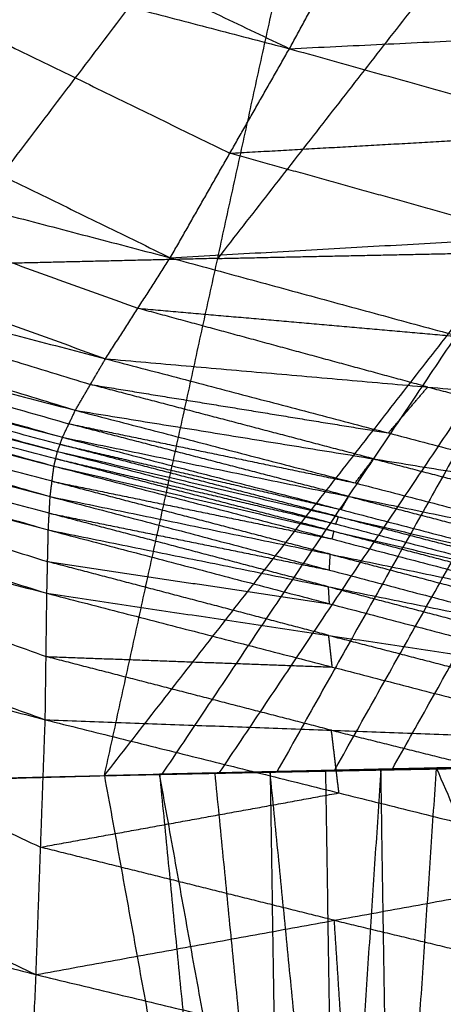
# Model space of a CAD drawing. Header units: millimetres. Extents: x -106 to 110, y -96 to 120.
# Tile 703 of 1020: x 101.763 to 102.585, y -15.373 to -13.462. Entities that reach past the tile are written whole.
import ezdxf

# ---------------------------------------------------------------- set-up
doc = ezdxf.new("R2010")
doc.units = ezdxf.units.MM
doc.header["$MEASUREMENT"] = 0
doc.layers.add('Default', color=7, linetype='Continuous', true_color=0x000000)

msp = doc.modelspace()

# ---------------------------------------------------------------- linework, layer by layer
at = {"layer": 'Default'}
for points in [[(100.1325, -12.4909, 12.7076), (101.2097, -13.0044, 13.1765), (102.2868, -13.5179, 13.6454)], [(101.9276, -14.9289, 11.5143), (102.7187, -13.9131, 10.72), (103.5099, -12.8973, 9.9258)], [(102.1507, -14.9238, 11.641), (102.8303, -13.9105, 10.7834), (103.5099, -12.8973, 9.9258)], [(102.3744, -14.9187, 11.7685), (102.9421, -13.908, 10.8471), (103.5099, -12.8973, 9.9258)], [(102.9387, -12.9091, 9.6026), (102.5431, -13.417, 9.9997), (102.1475, -13.925, 10.3968)], [(100.0018, -12.9211, 12.6964), (101.0287, -13.4224, 13.1587), (102.0556, -13.9237, 13.621)], [(100.0018, -12.9211, 12.6964), (101.1443, -13.2195, 13.1709), (102.2868, -13.5179, 13.6454)], [(100.4817, -14.1419, 9.4756), (101.4246, -13.5315, 9.3775), (102.3675, -12.921, 9.2794)], [(100.8239, -14.955, 10.897), (101.5957, -13.938, 10.0882), (102.3675, -12.921, 9.2794)], [(101.4246, -13.5315, 9.3775), (101.615, -13.2322, 9.1737), (101.8054, -12.9329, 8.9699)], [(101.9276, -14.9289, 11.5143), (102.1475, -13.925, 10.3968), (102.3675, -12.921, 9.2794)], [(102.2868, -13.5179, 13.6454), (102.3993, -13.3122, 13.6576), (102.5119, -13.1065, 13.6699)], [(101.1443, -13.2195, 13.1709), (101.6577, -13.4702, 13.402), (102.1712, -13.7208, 13.6332)], [(99.6225, -13.2864, 12.5549), (100.7761, -13.7031, 13.0813), (101.9298, -14.1197, 13.6077)], [(99.6225, -13.2864, 12.5549), (100.8391, -13.6051, 13.088), (102.0556, -13.9237, 13.621)], [(103.0078, -13.4834, 13.7065), (102.7036, -13.3978, 13.682), (102.3993, -13.3122, 13.6576)], [(102.2868, -13.5179, 13.6454), (103.0078, -13.4834, 13.7065), (103.7288, -13.4488, 13.7676)], [(99.4399, -13.4698, 12.4879), (100.6556, -13.8448, 13.0451), (101.8713, -14.2198, 13.6023)], [(99.4399, -13.4698, 12.4879), (100.6849, -13.7948, 13.0478), (101.9298, -14.1197, 13.6077)], [(102.0556, -13.9237, 13.621), (102.1712, -13.7208, 13.6332), (102.2868, -13.5179, 13.6454)], [(102.2868, -13.5179, 13.6454), (102.8727, -13.6812, 13.7141), (103.4586, -13.8445, 13.7828)], [(99.3511, -13.5619, 12.4557), (100.5987, -13.917, 13.0281), (101.8463, -14.2722, 13.6006)], [(99.3511, -13.5619, 12.4557), (100.6112, -13.8908, 13.029), (101.8713, -14.2198, 13.6023)], [(99.3071, -13.608, 12.4399), (100.5719, -13.9538, 13.02), (101.8367, -14.2996, 13.6001)], [(99.3071, -13.608, 12.4399), (100.5767, -13.9401, 13.0202), (101.8463, -14.2722, 13.6006)], [(100.8391, -13.6051, 13.088), (101.4159, -13.8134, 13.3511), (101.9927, -14.0217, 13.6143)], [(99.3001, -13.6348, 12.4399), (100.5649, -13.9814, 13.0199), (101.8297, -14.3281, 13.5999)], [(99.3001, -13.6348, 12.4399), (100.5684, -13.9672, 13.02), (101.8367, -14.2996, 13.6001)], [(99.293, -13.6619, 12.4399), (100.5576, -14.0245, 13.0197), (101.8223, -14.3872, 13.5995)], [(99.293, -13.6619, 12.4399), (100.5613, -13.995, 13.0199), (101.8297, -14.3281, 13.5999)], [(102.1712, -13.7208, 13.6332), (102.522, -13.701, 13.6736), (102.8727, -13.6812, 13.7141)], [(102.7571, -13.8841, 13.7019), (102.4642, -13.8025, 13.6675), (102.1712, -13.7208, 13.6332)], [(99.3081, -13.7249, 12.4556), (100.5634, -14.0885, 13.0274), (101.8188, -14.452, 13.5993)], [(99.3081, -13.7249, 12.4556), (100.5652, -14.0561, 13.0275), (101.8223, -14.3872, 13.5995)], [(99.2982, -13.7873, 12.4588), (100.5571, -14.1811, 13.0291), (101.816, -14.575, 13.5994)], [(99.2982, -13.7873, 12.4588), (100.5585, -14.1197, 13.0291), (101.8188, -14.452, 13.5993)], [(100.6849, -13.7948, 13.0478), (101.2927, -13.9822, 13.3264), (101.9005, -14.1697, 13.605)], [(102.0556, -13.9237, 13.621), (102.7571, -13.8841, 13.7019), (103.4586, -13.8445, 13.7828)], [(100.6112, -13.8908, 13.029), (101.235, -14.0684, 13.3152), (101.8588, -14.246, 13.6015)], [(102.7187, -13.9131, 10.72), (102.3789, -14.4197, 11.1488), (102.0391, -14.9264, 11.5776)], [(102.1475, -13.925, 10.3968), (102.4331, -13.919, 10.5584), (102.7187, -13.9131, 10.72)], [(102.8303, -13.9105, 10.7834), (102.5464, -14.4159, 11.2441), (102.2626, -14.9213, 11.7047)], [(102.4866, -14.9161, 11.8327), (102.7705, -14.4108, 11.3721), (103.0543, -13.9054, 10.9114)], [(99.3281, -13.9194, 12.491), (100.5705, -14.3699, 13.0468), (101.8128, -14.8205, 13.6026)], [(99.3281, -13.9194, 12.491), (100.572, -14.2472, 13.0452), (101.816, -14.575, 13.5994)], [(102.1475, -13.925, 10.3968), (101.8716, -13.9315, 10.2425), (101.5957, -13.938, 10.0882)], [(101.9298, -14.1197, 13.6077), (101.9927, -14.0217, 13.6143), (102.0556, -13.9237, 13.621)], [(102.0556, -13.9237, 13.621), (102.6181, -14.0767, 13.7112), (103.1806, -14.2296, 13.8014)], [(101.8415, -14.2859, 13.6004), (101.2067, -14.1198, 13.3102), (100.5719, -13.9538, 13.02)], [(101.8332, -14.3138, 13.6), (101.199, -14.1476, 13.3099), (100.5649, -13.9814, 13.0199)], [(101.826, -14.3576, 13.5997), (101.1918, -14.1911, 13.3097), (100.5576, -14.0245, 13.0197)], [(101.9927, -14.0217, 13.6143), (102.3054, -14.0492, 13.6628), (102.6181, -14.0767, 13.7112)], [(102.5552, -14.1746, 13.7045), (102.274, -14.0982, 13.6594), (101.9927, -14.0217, 13.6143)], [(101.8205, -14.4196, 13.5994), (101.192, -14.254, 13.3134), (100.5634, -14.0885, 13.0274)], [(100.5585, -14.1197, 13.0291), (101.1879, -14.3166, 13.3142), (101.8174, -14.5135, 13.5993)], [(101.8713, -14.2198, 13.6023), (101.9005, -14.1697, 13.605), (101.9298, -14.1197, 13.6077)], [(101.9298, -14.1197, 13.6077), (102.4789, -14.2638, 13.711), (103.028, -14.408, 13.8144)], [(101.9298, -14.1197, 13.6077), (102.5552, -14.1746, 13.7045), (103.1806, -14.2296, 13.8014)], [(101.9005, -14.1697, 13.605), (102.1897, -14.2168, 13.658), (102.4789, -14.2638, 13.711)], [(102.4496, -14.3139, 13.7083), (102.1751, -14.2418, 13.6567), (101.9005, -14.1697, 13.605)], [(102.4789, -14.2638, 13.711), (102.5171, -14.2192, 13.7078), (102.5552, -14.1746, 13.7045)], [(102.5552, -14.1746, 13.7045), (102.8298, -14.2467, 13.7562), (103.1043, -14.3188, 13.8079)], [(99.3971, -14.1863, 12.5605), (100.596, -14.7507, 13.0904), (101.7949, -15.3152, 13.6203)], [(99.3971, -14.1863, 12.5605), (100.605, -14.5034, 13.0815), (101.8128, -14.8205, 13.6026)], [(101.8463, -14.2722, 13.6006), (101.8588, -14.246, 13.6015), (101.8713, -14.2198, 13.6023)], [(101.8713, -14.2198, 13.6023), (102.4143, -14.3607, 13.7116), (102.9573, -14.5016, 13.8209)], [(101.8713, -14.2198, 13.6023), (102.4496, -14.3139, 13.7083), (103.028, -14.408, 13.8144)], [(100.572, -14.2472, 13.0452), (101.1932, -14.4725, 13.3231), (101.8144, -14.6978, 13.601)], [(101.8588, -14.246, 13.6015), (102.1365, -14.3033, 13.6565), (102.4143, -14.3607, 13.7116)], [(102.4018, -14.3869, 13.7108), (102.1303, -14.3164, 13.6561), (101.8588, -14.246, 13.6015)], [(101.8367, -14.2996, 13.6001), (101.8415, -14.2859, 13.6004), (101.8463, -14.2722, 13.6006)], [(101.8463, -14.2722, 13.6006), (102.387, -14.4126, 13.712), (102.9277, -14.553, 13.8234)], [(101.8463, -14.2722, 13.6006), (102.4018, -14.3869, 13.7108), (102.9573, -14.5016, 13.8209)], [(101.8415, -14.2859, 13.6004), (102.1143, -14.3492, 13.6562), (102.387, -14.4126, 13.712)], [(102.3822, -14.4263, 13.7118), (102.1119, -14.3561, 13.6561), (101.8415, -14.2859, 13.6004)], [(101.8297, -14.3281, 13.5999), (101.8332, -14.3138, 13.6), (101.8367, -14.2996, 13.6001)], [(101.8332, -14.3138, 13.6), (102.105, -14.3772, 13.656), (102.3768, -14.4405, 13.712)], [(102.3733, -14.4547, 13.7118), (102.1032, -14.3843, 13.6559), (101.8332, -14.3138, 13.6)], [(101.8367, -14.2996, 13.6001), (102.3768, -14.4405, 13.712), (102.9169, -14.5813, 13.8238)], [(101.8367, -14.2996, 13.6001), (102.3822, -14.4263, 13.7118), (102.9277, -14.553, 13.8234)], [(102.4143, -14.3607, 13.7116), (102.432, -14.3373, 13.71), (102.4496, -14.3139, 13.7083)], [(102.4496, -14.3139, 13.7083), (102.7211, -14.3843, 13.763), (102.9926, -14.4548, 13.8176)], [(101.8223, -14.3872, 13.5995), (101.826, -14.3576, 13.5997), (101.8297, -14.3281, 13.5999)], [(101.8297, -14.3281, 13.5999), (102.3697, -14.4696, 13.7115), (102.9098, -14.6111, 13.8231)], [(101.8297, -14.3281, 13.5999), (102.3733, -14.4547, 13.7118), (102.9169, -14.5813, 13.8238)], [(101.826, -14.3576, 13.5997), (102.0978, -14.4136, 13.6556), (102.3697, -14.4696, 13.7115)], [(102.366, -14.4991, 13.7113), (102.096, -14.4284, 13.6555), (101.826, -14.3576, 13.5997)], [(101.8188, -14.452, 13.5993), (101.8205, -14.4196, 13.5994), (101.8223, -14.3872, 13.5995)], [(101.8223, -14.3872, 13.5995), (102.3643, -14.5299, 13.7087), (102.9064, -14.6725, 13.8178)], [(101.8223, -14.3872, 13.5995), (102.366, -14.4991, 13.7113), (102.9098, -14.6111, 13.8231)], [(102.387, -14.4126, 13.712), (102.3944, -14.3997, 13.7114), (102.4018, -14.3869, 13.7108)], [(102.4018, -14.3869, 13.7108), (102.6721, -14.4571, 13.7665), (102.9425, -14.5273, 13.8222)], [(101.8205, -14.4196, 13.5994), (102.0924, -14.4747, 13.654), (102.3643, -14.5299, 13.7087)], [(102.3626, -14.5623, 13.7086), (102.0916, -14.4909, 13.654), (101.8205, -14.4196, 13.5994)], [(102.3768, -14.4405, 13.712), (102.3795, -14.4334, 13.7119), (102.3822, -14.4263, 13.7118)], [(102.3822, -14.4263, 13.7118), (102.6522, -14.4967, 13.7677), (102.9223, -14.5672, 13.8236)], [(101.816, -14.575, 13.5994), (101.8174, -14.5135, 13.5993), (101.8188, -14.452, 13.5993)], [(101.8188, -14.452, 13.5993), (102.3626, -14.5623, 13.7086), (102.9064, -14.6725, 13.8178)], [(101.8188, -14.452, 13.5993), (102.3645, -14.5953, 13.7046), (102.9102, -14.7385, 13.8099)], [(102.3697, -14.4696, 13.7115), (102.3715, -14.4621, 13.7117), (102.3733, -14.4547, 13.7118)], [(102.3733, -14.4547, 13.7118), (102.6433, -14.5254, 13.7677), (102.9133, -14.5962, 13.8235)], [(100.605, -14.5034, 13.0815), (101.2044, -14.7856, 13.3465), (101.8038, -15.0679, 13.6114)], [(102.3643, -14.5299, 13.7087), (102.3652, -14.5145, 13.71), (102.366, -14.4991, 13.7113)], [(102.366, -14.4991, 13.7113), (102.6371, -14.5705, 13.7659), (102.9081, -14.6418, 13.8205)], [(101.8174, -14.5135, 13.5993), (102.0909, -14.5544, 13.652), (102.3645, -14.5953, 13.7046)], [(102.3631, -14.6567, 13.7046), (102.0902, -14.5851, 13.652), (101.8174, -14.5135, 13.5993)], [(102.3626, -14.5623, 13.7086), (102.6355, -14.6339, 13.7612), (102.9083, -14.7055, 13.8139)], [(102.3645, -14.5953, 13.7046), (102.3636, -14.5788, 13.7066), (102.3626, -14.5623, 13.7086)], [(101.8128, -14.8205, 13.6026), (101.8144, -14.6978, 13.601), (101.816, -14.575, 13.5994)], [(101.816, -14.575, 13.5994), (102.3631, -14.6567, 13.7046), (102.9102, -14.7385, 13.8099)], [(101.816, -14.575, 13.5994), (102.3699, -14.7181, 13.6964), (102.9237, -14.8612, 13.7934)], [(102.3631, -14.6567, 13.7046), (102.64, -14.7283, 13.7531), (102.917, -14.7998, 13.8016)], [(102.3699, -14.7181, 13.6964), (102.3665, -14.6874, 13.7005), (102.3631, -14.6567, 13.7046)], [(101.8144, -14.6978, 13.601), (102.0921, -14.7079, 13.6487), (102.3699, -14.7181, 13.6964)], [(102.3683, -14.8409, 13.698), (102.0913, -14.7693, 13.6495), (101.8144, -14.6978, 13.601)], [(99.5479, -14.725, 12.7064), (100.6714, -15.0201, 13.1633), (101.7949, -15.3152, 13.6203)], [(101.7949, -15.3152, 13.6203), (101.8038, -15.0679, 13.6114), (101.8128, -14.8205, 13.6026)], [(101.8128, -14.8205, 13.6026), (102.3683, -14.8409, 13.698), (102.9237, -14.8612, 13.7934)], [(101.8128, -14.8205, 13.6026), (102.3829, -14.9625, 13.684), (102.9529, -15.1044, 13.7654)], [(102.3683, -14.8409, 13.698), (102.6533, -14.9118, 13.7387), (102.9383, -14.9828, 13.7794)], [(102.3829, -14.9625, 13.684), (102.3756, -14.9017, 13.691), (102.3683, -14.8409, 13.698)], [(102.4504, -14.9179, 11.8048), (102.7094, -14.9127, 11.9508), (102.9685, -14.9074, 12.0968)], [(102.454, -14.9174, 11.8078), (102.7148, -14.9116, 11.9551), (102.9757, -14.9057, 12.1025)], [(102.454, -14.9174, 11.8078), (102.7112, -14.9124, 11.9523), (102.9685, -14.9074, 12.0968)], [(102.4566, -14.9168, 11.8124), (102.7189, -14.9107, 11.9619), (102.9812, -14.9045, 12.1114)], [(102.4566, -14.9168, 11.8124), (102.7162, -14.9113, 11.9575), (102.9757, -14.9057, 12.1025)], [(101.9275, -14.9285, 11.5144), (102.1921, -14.9227, 11.6634), (102.4566, -14.9168, 11.8124)], [(101.9275, -14.9285, 11.5144), (102.1907, -14.923, 11.6611), (102.454, -14.9174, 11.8078)], [(101.9275, -14.9285, 11.5144), (102.1889, -14.9232, 11.6596), (102.4504, -14.9179, 11.8048)], [(101.9275, -14.9285, 11.5144), (102.1847, -14.9233, 11.6592), (102.4419, -14.918, 11.804)], [(101.9275, -14.9285, 11.5144), (102.1869, -14.9234, 11.659), (102.4462, -14.9182, 11.8036)], [(101.9275, -14.9285, 11.5144), (102.1421, -14.924, 11.6364), (102.3567, -14.9195, 11.7583)], [(101.9275, -14.9285, 11.5144), (102.0391, -14.9262, 11.5777), (102.1507, -14.9238, 11.641)], [(101.9275, -14.9285, 11.5144), (102.0347, -14.9264, 11.5752), (102.1418, -14.9242, 11.6359)], [(101.9276, -14.9289, 11.5143), (102.0391, -14.9264, 11.5776), (102.1507, -14.9238, 11.641)], [(101.9276, -14.9289, 11.5143), (102.0347, -14.9265, 11.5751), (102.1418, -14.9242, 11.6359)], [(102.0347, -14.9264, 11.5752), (102.142, -14.9241, 11.6361), (102.2493, -14.9218, 11.6971)], [(102.1421, -14.924, 11.6364), (102.0884, -14.9252, 11.6058), (102.0347, -14.9264, 11.5752)], [(102.0347, -14.9265, 11.5751), (102.0986, -15.5757, 11.1465), (102.1626, -16.2248, 10.7179)], [(102.2697, -16.2224, 10.7787), (102.1522, -15.5745, 11.1769), (102.0347, -14.9265, 11.5751)], [(102.3037, -14.9203, 11.7267), (102.1714, -14.9232, 11.6522), (102.0391, -14.9262, 11.5777)], [(102.1418, -14.9242, 11.6359), (102.2493, -14.9218, 11.6971), (102.3567, -14.9195, 11.7583)], [(102.1418, -14.9242, 11.6359), (102.2697, -16.2224, 10.7787), (102.3975, -17.5207, 9.9215)], [(102.1421, -14.924, 11.6364), (102.2707, -14.9214, 11.7088), (102.3993, -14.9187, 11.7811)], [(102.1847, -14.9233, 11.6592), (102.1634, -14.9236, 11.6478), (102.1421, -14.924, 11.6364)], [(102.1507, -14.9238, 11.641), (102.3037, -14.9203, 11.7267), (102.4566, -14.9168, 11.8124)], [(102.1507, -14.9238, 11.641), (102.2626, -14.9213, 11.7047), (102.3744, -14.9187, 11.7685)], [(102.1847, -14.9233, 11.6592), (102.3144, -14.9207, 11.7315), (102.4441, -14.9181, 11.8038)], [(102.1869, -14.9234, 11.659), (102.3176, -14.9207, 11.7316), (102.4483, -14.9181, 11.8042)], [(102.4441, -14.9181, 11.8038), (102.3155, -14.9207, 11.7314), (102.1869, -14.9234, 11.659)], [(102.1889, -14.9232, 11.6596), (102.3205, -14.9204, 11.733), (102.4522, -14.9176, 11.8063)], [(102.4483, -14.9181, 11.8042), (102.3186, -14.9207, 11.7319), (102.1889, -14.9232, 11.6596)], [(102.1907, -14.923, 11.6611), (102.323, -14.92, 11.7356), (102.4553, -14.9171, 11.8101)], [(102.4522, -14.9176, 11.8063), (102.3214, -14.9203, 11.7337), (102.1907, -14.923, 11.6611)], [(102.4553, -14.9171, 11.8101), (102.3237, -14.9199, 11.7368), (102.1921, -14.9227, 11.6634)], [(102.1921, -14.9227, 11.6634), (102.2479, -14.9215, 11.6951), (102.3037, -14.9203, 11.7267)], [(102.2493, -14.9218, 11.6971), (102.2595, -15.5721, 11.2379), (102.2697, -16.2224, 10.7787)], [(102.3771, -16.2201, 10.8399), (102.3132, -15.5709, 11.2685), (102.2493, -14.9218, 11.6971)], [(102.4155, -14.9177, 11.7905), (102.339, -14.9195, 11.7476), (102.2626, -14.9213, 11.7047)], [(102.3037, -14.9203, 11.7267), (102.3596, -14.919, 11.7586), (102.4155, -14.9177, 11.7905)], [(102.3567, -14.9195, 11.7583), (102.4644, -14.9172, 11.8199), (102.5722, -14.9149, 11.8815)], [(102.3567, -14.9195, 11.7583), (102.3993, -14.9187, 11.7811), (102.4419, -14.918, 11.804)], [(102.3567, -14.9195, 11.7583), (102.3771, -16.2201, 10.8399), (102.3975, -17.5207, 9.9215)], [(102.3744, -14.9187, 11.7685), (102.4866, -14.9161, 11.8327), (102.5988, -14.9136, 11.897)], [(102.3744, -14.9187, 11.7685), (102.4155, -14.9177, 11.7905), (102.4566, -14.9168, 11.8124)], [(102.4644, -14.9172, 11.8199), (102.4208, -15.5686, 11.3299), (102.3771, -16.2201, 10.8399)], [(102.3975, -17.5207, 9.9215), (102.4848, -16.2178, 10.9015), (102.5722, -14.9149, 11.8815)], [(102.3993, -14.9187, 11.7811), (102.4319, -14.9179, 11.8005), (102.4644, -14.9172, 11.8199)], [(102.4866, -14.9161, 11.8327), (102.4511, -14.9169, 11.8116), (102.4155, -14.9177, 11.7905)], [(102.4419, -14.918, 11.804), (102.697, -14.9131, 11.9494), (102.9521, -14.9082, 12.0948)], [(102.4419, -14.918, 11.804), (102.6151, -14.9142, 11.9048), (102.7883, -14.9104, 12.0055)], [(102.4419, -14.918, 11.804), (102.507, -14.9164, 11.8427), (102.5722, -14.9149, 11.8815)], [(102.4419, -14.918, 11.804), (102.4441, -14.9181, 11.8038), (102.4462, -14.9182, 11.8036)], [(102.6992, -14.9132, 11.9492), (102.5716, -14.9157, 11.8765), (102.4441, -14.9181, 11.8038)], [(102.4462, -14.9182, 11.8036), (102.6992, -14.9132, 11.9492), (102.9521, -14.9082, 12.0948)], [(102.4462, -14.9182, 11.8036), (102.7034, -14.9134, 11.9489), (102.9605, -14.9085, 12.0943)], [(102.4462, -14.9182, 11.8036), (102.4483, -14.9181, 11.8042), (102.4504, -14.9179, 11.8048)], [(102.7054, -14.9132, 11.9495), (102.5769, -14.9156, 11.8769), (102.4483, -14.9181, 11.8042)], [(102.4504, -14.9179, 11.8048), (102.7054, -14.9132, 11.9495), (102.9605, -14.9085, 12.0943)], [(102.4504, -14.9179, 11.8048), (102.4522, -14.9176, 11.8063), (102.454, -14.9174, 11.8078)], [(102.7112, -14.9124, 11.9523), (102.5817, -14.915, 11.8793), (102.4522, -14.9176, 11.8063)], [(102.454, -14.9174, 11.8078), (102.4553, -14.9171, 11.8101), (102.4566, -14.9168, 11.8124)], [(102.7162, -14.9113, 11.9575), (102.5857, -14.9142, 11.8838), (102.4553, -14.9171, 11.8101)], [(102.4566, -14.9168, 11.8124), (102.5277, -14.9152, 11.8547), (102.5988, -14.9136, 11.897)], [(102.4644, -14.9172, 11.8199), (102.4857, -14.9168, 11.8313), (102.507, -14.9164, 11.8427)], [(102.4848, -16.2178, 10.9015), (102.4746, -15.5675, 11.3607), (102.4644, -14.9172, 11.8199)], [(102.5277, -14.9152, 11.8547), (102.5072, -14.9157, 11.8437), (102.4866, -14.9161, 11.8327)], [(102.507, -14.9164, 11.8427), (102.5936, -14.9145, 11.8931), (102.6802, -14.9126, 11.9435)], [(102.79, -14.909, 12.0042), (102.6589, -14.9121, 11.9294), (102.5277, -14.9152, 11.8547)], [(102.5722, -14.9149, 11.8815), (102.6802, -14.9126, 11.9435), (102.7883, -14.9104, 12.0055)], [(102.5722, -14.9149, 11.8815), (103.1288, -16.2032, 11.2678), (103.6855, -17.4914, 10.6541)], [(100.6955, -14.9626, 10.8178), (101.3115, -14.9457, 11.1661), (101.9276, -14.9289, 11.5143)], [(100.7015, -14.9582, 10.8297), (101.3145, -14.9435, 11.172), (101.9276, -14.9289, 11.5143)], [(100.7124, -14.9627, 10.8203), (101.32, -14.9458, 11.1673), (101.9276, -14.9289, 11.5143)], [(100.7253, -14.9607, 10.8248), (101.3264, -14.9448, 11.1696), (101.9276, -14.9289, 11.5143)], [(100.7342, -14.9579, 10.8307), (101.3309, -14.9434, 11.1725), (101.9276, -14.9289, 11.5143)], [(100.7374, -14.9562, 10.8394), (101.3325, -14.9425, 11.1769), (101.9276, -14.9289, 11.5143)], [(100.8239, -14.955, 10.897), (101.3757, -14.942, 11.2056), (101.9276, -14.9289, 11.5143)], [(101.9276, -14.9289, 11.5143), (102.1626, -16.2248, 10.7179), (102.3975, -17.5207, 9.9215)], [(100.7015, -14.9582, 10.8297), (101.5495, -16.2394, 10.3756), (102.3975, -17.5207, 9.9215)], [(101.8038, -15.0679, 13.6114), (102.0934, -15.0152, 13.6477), (102.3829, -14.9625, 13.684)], [(102.3739, -15.2098, 13.6928), (102.0889, -15.1388, 13.6521), (101.8038, -15.0679, 13.6114)], [(101.7949, -15.3152, 13.6203), (102.3739, -15.2098, 13.6928), (102.9529, -15.1044, 13.7654)], [(102.3739, -15.2098, 13.6928), (102.6716, -15.2813, 13.7224), (102.9694, -15.3528, 13.752)], [(102.3903, -15.4583, 13.6795), (102.3821, -15.334, 13.6861), (102.3739, -15.2098, 13.6928)], [(101.7526, -16.3102, 13.6621), (101.7738, -15.8127, 13.6412), (101.7949, -15.3152, 13.6203)], [(101.7949, -15.3152, 13.6203), (102.3903, -15.4583, 13.6795), (102.9858, -15.6013, 13.7387)]]:
    msp.add_open_spline(points, degree=2, dxfattribs=at)

doc.saveas('drawing.dxf')
